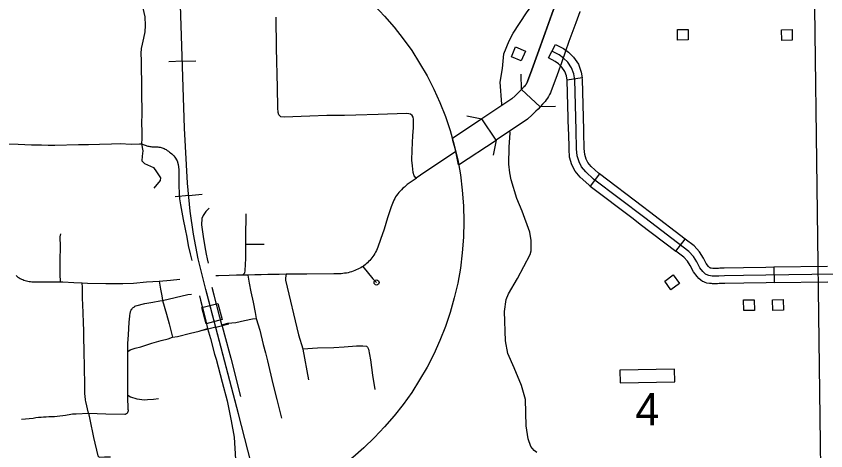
# Model space of a CAD drawing. Extents: x -19 to 366, y -4 to 359.
# Drawn here: x 158.742 to 160.247, y 176.172 to 176.98 of the extents above; entities that cross this region are included whole.
import ezdxf

# ---------------------------------------------------------------- set-up
doc = ezdxf.new("R2010")
doc.units = 0
for name, color, linetype in [('Level 10', 7, 'Continuous'), ('Level 31', 7, 'Continuous'), ('Level 32', 7, 'Continuous'), ('Level 35', 7, 'Continuous'), ('Level 37', 7, 'Continuous'), ('Level 40', 7, 'Continuous'), ('Level 5', 7, 'Continuous'), ('Level 56', 7, 'Continuous'), ('Level 57', 7, 'Continuous'), ('Level 60', 7, 'Continuous'), ('Level 63', 7, 'Continuous')]:
    doc.layers.add(name, color=color, linetype=linetype)

msp = doc.modelspace()

# ---------------------------------------------------------------- linework, layer by layer
at = {"layer": 'Level 10'}
for p, q in [((159.6685, 176.8312), (159.6694, 176.8321)), ((159.7155, 176.8115), (159.6811, 176.844)), ((159.6336, 176.7497), (159.6073, 176.7891)), ((159.702, 176.7978), (159.7011, 176.7969)), ((159.485, 176.6787), (159.4849, 176.6786)), ((159.3865, 176.5153), (159.3858, 176.5148)), ((159.2437, 176.5005), (159.2303, 176.5002))]:
    msp.add_line(p, q, dxfattribs=at)
for points in [[(159.7461, 177.0075), (159.7452, 177.0055), (159.7374, 176.9838), (159.7247, 176.9489), (159.7105, 176.9095), (159.7002, 176.8802), (159.6922, 176.8584), (159.6916, 176.857), (159.691, 176.8558), (159.6905, 176.8547), (159.6898, 176.8537), (159.689, 176.8526), (159.6883, 176.8516), (159.6875, 176.8507), (159.6859, 176.8492), (159.6811, 176.844)], [(159.6811, 176.844), (159.6859, 176.8492), (159.6875, 176.8507), (159.6883, 176.8516), (159.689, 176.8526), (159.6898, 176.8537), (159.6905, 176.8547), (159.691, 176.8558), (159.6916, 176.857), (159.6922, 176.8584), (159.7002, 176.8802), (159.7105, 176.9095), (159.7247, 176.9489), (159.7374, 176.9838), (159.7452, 177.0055), (159.7461, 177.0075)], [(159.7897, 176.989), (159.7893, 176.9882), (159.7819, 176.9677), (159.7692, 176.9328), (159.7551, 176.8936), (159.7447, 176.8642), (159.7363, 176.8411), (159.7349, 176.8377), (159.7332, 176.8343), (159.7313, 176.8308), (159.7293, 176.8275), (159.7271, 176.8244), (159.7247, 176.8213), (159.7221, 176.8184), (159.72, 176.8163), (159.7155, 176.8115)], [(159.7897, 176.989), (159.7893, 176.9882), (159.7819, 176.9677), (159.7692, 176.9328), (159.7551, 176.8936), (159.7447, 176.8642), (159.7363, 176.8411), (159.7349, 176.8377), (159.7332, 176.8343), (159.7313, 176.8308), (159.7293, 176.8275), (159.7271, 176.8244), (159.7247, 176.8213), (159.7221, 176.8184), (159.72, 176.8163), (159.7155, 176.8115)], [(159.6694, 176.8321), (159.6629, 176.8262), (159.6073, 176.7891)], [(159.6811, 176.844), (159.6778, 176.8405), (159.674, 176.8368), (159.6685, 176.8312)], [(159.7155, 176.8115), (159.7117, 176.8075), (159.7075, 176.8033), (159.702, 176.7978)], [(159.6073, 176.7891), (159.5526, 176.7527)], [(159.7011, 176.7969), (159.692, 176.7887), (159.6336, 176.7497)], [(159.5641, 176.7035), (159.6336, 176.7497)], [(159.5589, 176.7284), (159.4933, 176.6847), (159.485, 176.6787)], [(159.4849, 176.6786), (159.4687, 176.6669), (159.4659, 176.6647), (159.4632, 176.6624), (159.4606, 176.6601), (159.458, 176.6576), (159.4556, 176.6551), (159.4532, 176.6524), (159.4509, 176.6497), (159.4488, 176.647), (159.4469, 176.644), (159.4453, 176.6411), (159.4437, 176.638), (159.4422, 176.635), (159.4409, 176.6318), (159.4397, 176.6286), (159.4386, 176.6254), (159.4376, 176.6221), (159.432, 176.6051), (159.4256, 176.5843), (159.419, 176.5647), (159.4138, 176.5507), (159.4126, 176.5476), (159.4112, 176.5446), (159.4097, 176.5416), (159.4081, 176.5387), (159.4064, 176.5359), (159.4046, 176.5331), (159.4028, 176.5307), (159.4009, 176.5283), (159.3989, 176.526), (159.3968, 176.5238), (159.3946, 176.5218), (159.3924, 176.5197), (159.3901, 176.5178), (159.3877, 176.516), (159.3865, 176.5153)], [(159.2303, 176.5002), (159.2093, 176.4997), (159.1973, 176.4995), (159.1851, 176.4991), (159.1721, 176.4989), (159.1623, 176.4988)], [(159.3858, 176.5148), (159.385, 176.5143), (159.3823, 176.5126), (159.3795, 176.5111), (159.3767, 176.5097), (159.3738, 176.5083), (159.3709, 176.5071), (159.3679, 176.506), (159.3649, 176.505), (159.3618, 176.5041), (159.3587, 176.5033), (159.3555, 176.5027), (159.3522, 176.5022), (159.3489, 176.5017), (159.3456, 176.5014), (159.3423, 176.5012), (159.339, 176.5011), (159.3357, 176.5011), (159.3324, 176.5012), (159.2821, 176.5007), (159.2437, 176.5005)], [(159.1623, 176.4988), (159.151, 176.4986), (159.1378, 176.4983), (159.118, 176.4976), (159.1127, 176.4972)], [(159.0822, 176.4603), (159.0843, 176.4522), (159.0916, 176.424), (159.0943, 176.4133), (159.0976, 176.3997)], [(159.0976, 176.3997), (159.1026, 176.3811), (159.1105, 176.3518), (159.1131, 176.3424), (159.1244, 176.2996), (159.1336, 176.2654), (159.1414, 176.2277), (159.1468, 176.1975), (159.1496, 176.156), (159.1533, 176.1035), (159.1566, 176.0686), (159.1593, 176.0515)]]:
    msp.add_lwpolyline(points, dxfattribs=at)
msp.add_arc((159.0059, 176.5984), 0.568, 10.6631, 15.7628, dxfattribs=at)
at = {"layer": 'Level 31'}
for p, q in [((159.7311, 176.9024), (159.7442, 176.9276)), ((159.7937, 176.8655), (159.7656, 176.8612)), ((159.8261, 176.6869), (159.8089, 176.6643)), ((159.9681, 176.5432), (159.9853, 176.5658)), ((159.1679, 176.556), (159.2029, 176.556)), ((160.15, 176.5133), (160.1504, 176.4849))]:
    msp.add_line(p, q, dxfattribs=at)
for points in [[(159.485, 176.6787), (159.4814, 176.6835), (159.4794, 176.6895), (159.4781, 176.7019), (159.4774, 176.7123), (159.4775, 176.7308), (159.4788, 176.7585), (159.48, 176.7723), (159.4804, 176.7842), (159.4804, 176.7887), (159.4798, 176.7923), (159.4775, 176.7956), (159.4749, 176.7979), (159.4713, 176.7987), (159.4673, 176.799), (159.4147, 176.797), (159.3731, 176.7958), (159.3518, 176.7957), (159.319, 176.7953), (159.2874, 176.794), (159.2396, 176.7925), (159.2339, 176.7932), (159.23, 176.7969), (159.2284, 176.8013), (159.2278, 176.8095), (159.2272, 176.8476), (159.2253, 176.9204), (159.2249, 176.9782)], [(159.7442, 176.9276), (159.7588, 176.9199), (159.7682, 176.9129), (159.7777, 176.9037), (159.7867, 176.8906), (159.7921, 176.8762), (159.7937, 176.8655)], [(160.0229, 176.5006), (160.0206, 176.5028), (160.018, 176.5054), (160.0125, 176.5126), (160.0069, 176.5234), (160.0007, 176.5335), (159.9923, 176.5426), (159.9104, 176.605), (159.8151, 176.6774), (159.8005, 176.6908), (159.7926, 176.7), (159.7881, 176.7091), (159.7845, 176.7205), (159.7835, 176.7336), (159.7828, 176.7679), (159.7799, 176.8619), (159.7783, 176.8726), (159.774, 176.8841), (159.7669, 176.8945), (159.759, 176.902), (159.7512, 176.9079), (159.7376, 176.915)], [(159.7656, 176.8612), (159.7644, 176.8691), (159.7613, 176.8775), (159.756, 176.8853), (159.7498, 176.8912), (159.7436, 176.8958), (159.7311, 176.9024)], [(159.7687, 176.7631), (159.7686, 176.7675), (159.7657, 176.8606), (159.7656, 176.8612)], [(159.7971, 176.7637), (159.797, 176.7682), (159.7941, 176.8632), (159.7937, 176.8655)], [(159.8089, 176.6643), (159.806, 176.6665), (159.7902, 176.6809), (159.7807, 176.6921), (159.7748, 176.7038), (159.7704, 176.7178), (159.7693, 176.7329), (159.7687, 176.7631)], [(159.8261, 176.6869), (159.8242, 176.6884), (159.8107, 176.7007), (159.8045, 176.7079), (159.8013, 176.7144), (159.7985, 176.7232), (159.7977, 176.7343), (159.7971, 176.7637)], [(158.7236, 176.7429), (158.7451, 176.7421), (158.7703, 176.741), (158.7889, 176.7407), (158.8011, 176.7402), (158.8132, 176.7404), (158.8578, 176.7415), (158.8759, 176.7417), (158.8968, 176.7423), (158.9187, 176.7429), (158.935, 176.7432), (158.9555, 176.7424), (158.9708, 176.7428), (158.9747, 176.7429)], [(158.9747, 176.7429), (158.9764, 176.7421), (158.9779, 176.7414), (158.9797, 176.7407), (158.9813, 176.7402), (158.983, 176.7396), (158.9847, 176.7391), (158.9863, 176.7387), (158.9881, 176.7383), (158.9899, 176.7379), (158.9918, 176.7376), (158.9936, 176.7374), (158.9957, 176.7372), (158.9976, 176.7371), (158.9992, 176.737), (159.0009, 176.737), (159.0031, 176.7371), (159.0051, 176.737), (159.0071, 176.7368), (159.0091, 176.7365), (159.0111, 176.7361), (159.013, 176.7355), (159.0149, 176.7348), (159.0167, 176.734), (159.0185, 176.7331), (159.0203, 176.732), (159.0225, 176.7306), (159.0247, 176.7291), (159.0268, 176.7275), (159.0288, 176.7258), (159.0308, 176.724), (159.0327, 176.7222), (159.0346, 176.7203), (159.0363, 176.7183), (159.0408, 176.7115), (159.0426, 176.7046), (159.0435, 176.7003), (159.044, 176.6947), (159.0442, 176.6897), (159.0442, 176.6818), (159.0441, 176.6708), (159.0442, 176.6632), (159.0445, 176.6524), (159.0453, 176.6405), (159.0469, 176.6294), (159.0519, 176.6019), (159.0558, 176.5839), (159.0587, 176.5692), (159.0615, 176.5537), (159.0652, 176.5384), (159.0679, 176.5261)], [(159.9057, 176.6264), (159.8261, 176.6869)], [(159.8089, 176.6643), (159.8885, 176.6038)], [(159.1003, 176.6234), (159.0944, 176.6168), (159.0891, 176.6094), (159.0867, 176.6038), (159.0863, 176.5922), (159.0894, 176.5705), (159.0924, 176.5515), (159.095, 176.5378), (159.0968, 176.5288), (159.0985, 176.5213)], [(159.9853, 176.5658), (159.919, 176.6163), (159.9057, 176.6264)], [(159.1685, 176.6124), (159.1679, 176.5685), (159.1679, 176.5644)], [(159.8885, 176.6038), (159.9018, 176.5937), (159.9681, 176.5432)], [(159.1679, 176.5644), (159.1679, 176.556)], [(160.0495, 176.5114), (160.0471, 176.5113), (160.0442, 176.5111), (160.0418, 176.511), (160.0391, 176.5111), (160.0378, 176.5111), (160.0365, 176.5112), (160.0338, 176.5115), (160.0323, 176.5117), (160.0317, 176.512), (160.0315, 176.5121), (160.0307, 176.5129), (160.0287, 176.5148), (160.0245, 176.5203), (160.0193, 176.5304), (160.0121, 176.5421), (160.0018, 176.5532), (159.9853, 176.5658)], [(159.1679, 176.556), (159.1678, 176.5297), (159.1669, 176.5074), (159.1659, 176.5024), (159.1623, 176.4988)], [(160.0509, 176.483), (160.0487, 176.4829), (160.0455, 176.4827), (160.0419, 176.4826), (160.0382, 176.4827), (160.0361, 176.4828), (160.034, 176.4829), (160.0303, 176.4833), (160.0254, 176.484), (160.0222, 176.4852), (160.0199, 176.4861), (160.0176, 176.4872), (160.0142, 176.4892), (160.0106, 176.4928), (160.0074, 176.496), (160.0005, 176.505), (159.9946, 176.5164), (159.9894, 176.5249), (159.9827, 176.5321), (159.9681, 176.5432)], [(159.2437, 176.5005), (159.2421, 176.4939), (159.2425, 176.4894), (159.2663, 176.3875), (159.2742, 176.3615)], [(159.3861, 176.515), (159.4049, 176.492), (159.4116, 176.485)], [(160.2631, 176.5007), (160.1354, 176.4989), (160.0939, 176.498), (160.0584, 176.4976), (160.0479, 176.4971), (160.0449, 176.4969), (160.0419, 176.4968), (160.0387, 176.4969), (160.037, 176.4969), (160.0352, 176.4971), (160.0321, 176.4974), (160.0289, 176.4979), (160.0273, 176.4984), (160.0258, 176.4991), (160.0243, 176.4998), (160.0229, 176.5006)], [(160.15, 176.5133), (160.1352, 176.5131), (160.0937, 176.5122), (160.0579, 176.5118), (160.0495, 176.5114)], [(160.25, 176.5147), (160.15, 176.5133)], [(158.7414, 176.4981), (158.7429, 176.4966), (158.7449, 176.4952), (158.7471, 176.4938), (158.7493, 176.4926), (158.7515, 176.4915), (158.7538, 176.4905), (158.7561, 176.4896), (158.7585, 176.4888), (158.7609, 176.4881), (158.7634, 176.4876), (158.7659, 176.4871), (158.7683, 176.4868), (158.7708, 176.4866), (158.7793, 176.4864), (158.7938, 176.4865), (158.8094, 176.4862), (158.8236, 176.4861)], [(158.8236, 176.4861), (158.8286, 176.486), (158.849, 176.4848), (158.8644, 176.4843)], [(158.8644, 176.4843), (158.8745, 176.4841), (158.9086, 176.4832), (158.9239, 176.4829), (158.9397, 176.4833), (158.9596, 176.4839), (158.9838, 176.486), (159.0072, 176.4873)], [(159.0072, 176.4873), (159.0288, 176.4897), (159.0456, 176.4912)], [(159.0072, 176.4873), (159.01, 176.4728), (159.0124, 176.4601), (159.0136, 176.4517)], [(159.1721, 176.4989), (159.1746, 176.4839), (159.178, 176.4679), (159.1823, 176.4487), (159.1861, 176.4296), (159.1879, 176.4183)], [(160.1504, 176.4849), (160.2504, 176.4863)], [(158.8761, 176.2424), (158.8712, 176.264), (158.8708, 176.2664), (158.8703, 176.2691), (158.8699, 176.2718), (158.8696, 176.2746), (158.8694, 176.2774), (158.8694, 176.2803), (158.8694, 176.2823), (158.8694, 176.2844), (158.8689, 176.3374), (158.8683, 176.3476), (158.8678, 176.3655), (158.8675, 176.3759), (158.8677, 176.3872), (158.8675, 176.3963), (158.867, 176.4093), (158.8664, 176.4294), (158.8652, 176.4566), (158.8648, 176.4758), (158.8644, 176.4843)], [(159.124, 176.4062), (159.1202, 176.4205), (159.1096, 176.4615), (159.1057, 176.4757)], [(160.1504, 176.4849), (160.1357, 176.4847), (160.0942, 176.4838), (160.0588, 176.4834), (160.0509, 176.483)], [(159.0136, 176.4517), (159.0607, 176.4627), (159.0677, 176.4634)], [(158.9492, 176.3567), (158.949, 176.3632), (158.9493, 176.3714), (158.9504, 176.3875), (158.9512, 176.3998), (158.9518, 176.4112), (158.9528, 176.4227), (158.9536, 176.4286), (158.9539, 176.43), (158.9543, 176.4313), (158.9548, 176.4327), (158.9555, 176.4339), (158.9562, 176.4352), (158.9571, 176.4363), (158.958, 176.4374), (158.959, 176.4384), (158.9601, 176.4393), (158.9613, 176.4401), (158.9625, 176.4408), (158.9638, 176.4415), (158.9806, 176.4458), (158.9958, 176.4488), (159.0089, 176.451), (159.0136, 176.4517)], [(159.0136, 176.4517), (159.0211, 176.426), (159.026, 176.408), (159.0323, 176.3832)], [(159.124, 176.4062), (159.1351, 176.4093), (159.15, 176.411), (159.1659, 176.4146), (159.181, 176.4173), (159.1879, 176.4183)], [(159.1879, 176.4183), (159.1944, 176.3962), (159.201, 176.3697), (159.2051, 176.3543), (159.2086, 176.3392), (159.219, 176.2967), (159.2263, 176.2674), (159.2351, 176.2326)], [(159.0323, 176.3832), (159.0418, 176.3848), (159.0655, 176.3907), (159.0817, 176.3949), (159.0976, 176.3997)], [(159.124, 176.4062), (159.129, 176.3876), (159.1405, 176.3446), (159.1587, 176.2732)], [(158.9492, 176.3567), (158.9538, 176.3599), (158.963, 176.3628), (158.9735, 176.3657), (158.9827, 176.3683), (158.9941, 176.3722), (159.0114, 176.3771), (159.0241, 176.3806), (159.0323, 176.3832)], [(159.2742, 176.3615), (159.3015, 176.3634), (159.3319, 176.3642), (159.3516, 176.3656), (159.3743, 176.3673), (159.3861, 176.3671), (159.3929, 176.3666), (159.3949, 176.365), (159.3967, 176.3613), (159.4002, 176.3415), (159.4041, 176.3131), (159.4085, 176.286)], [(158.9492, 176.2755), (158.949, 176.2984), (158.949, 176.3265), (158.9489, 176.3399), (158.949, 176.3412), (158.9491, 176.3501), (158.9492, 176.3567)], [(159.2742, 176.3615), (159.2742, 176.3612), (159.2853, 176.3039)], [(158.8761, 176.2424), (158.908, 176.2412), (158.9434, 176.2404), (158.9441, 176.2405), (158.9449, 176.2406), (158.9455, 176.2408), (158.9462, 176.2411), (158.947, 176.2415), (158.9478, 176.2421), (158.9484, 176.2427), (158.949, 176.2434), (158.9494, 176.2441), (158.9498, 176.245), (158.95, 176.2458), (158.9502, 176.2467), (158.9502, 176.2477), (158.9502, 176.2481), (158.9501, 176.2487), (158.9493, 176.2735), (158.9492, 176.2755)], [(158.9492, 176.2755), (158.9542, 176.2728), (158.9661, 176.2691), (158.9803, 176.267), (158.9855, 176.2676), (158.9968, 176.268), (159.0061, 176.2692)], [(158.7516, 176.2313), (158.7735, 176.2332), (158.7783, 176.2339), (158.7831, 176.2345), (158.7878, 176.235), (158.7926, 176.2354), (158.7974, 176.2356), (158.8022, 176.2357), (158.8075, 176.2359), (158.8127, 176.2363), (158.8179, 176.2367), (158.8231, 176.2373), (158.8283, 176.2379), (158.8335, 176.2387), (158.8367, 176.2393), (158.84, 176.2399), (158.8433, 176.2403), (158.8466, 176.2407), (158.8499, 176.241), (158.8532, 176.2412), (158.8761, 176.2424)], [(158.8761, 176.2424), (158.8784, 176.2306), (158.8853, 176.1972), (158.8933, 176.163), (158.8961, 176.1603), (158.9056, 176.1611), (158.9167, 176.161)]]:
    msp.add_lwpolyline(points, dxfattribs=at)
msp.add_circle((159.4116, 176.485), 0.00473, dxfattribs=at)
at = {"layer": 'Level 32'}
for points in [[(158.9773, 176.9947), (158.9809, 176.979), (158.9813, 176.9625), (158.981, 176.9508), (158.9784, 176.939), (158.9757, 176.9282), (158.9742, 176.9202), (158.9736, 176.9105), (158.9738, 176.8976), (158.9739, 176.8842), (158.9746, 176.8564), (158.9746, 176.8436), (158.9747, 176.8335), (158.9751, 176.8052), (158.9752, 176.7953), (158.9749, 176.7842), (158.9755, 176.7625), (158.9754, 176.7524), (158.9747, 176.7429)], [(158.9747, 176.7429), (158.977, 176.7297), (158.9756, 176.7197), (158.9751, 176.7115), (158.9799, 176.706), (158.9972, 176.6987), (159.0027, 176.6906), (159.0102, 176.6798), (159.0093, 176.6745), (158.9976, 176.6602)], [(158.8243, 176.5757), (158.823, 176.5698), (158.8233, 176.5517), (158.8229, 176.5262), (158.8229, 176.5007), (158.8236, 176.4861)]]:
    msp.add_lwpolyline(points, dxfattribs=at)
at = {"layer": 'Level 35'}
for points in [[(159.6482, 176.91), (159.6578, 176.9345), (159.6654, 176.9485), (159.6903, 176.9865), (159.7109, 177.0145), (159.7214, 177.0396), (159.7239, 177.0503), (159.7261, 177.0882), (159.728, 177.1242), (159.7295, 177.1317), (159.733, 177.1412), (159.7393, 177.1513), (159.7538, 177.1644), (159.7757, 177.1818), (159.7811, 177.1885), (159.7885, 177.204), (159.7917, 177.2135), (159.7936, 177.2266), (159.7931, 177.2366), (159.7892, 177.2464), (159.7828, 177.2538), (159.7692, 177.2638), (159.7339, 177.2847), (159.6921, 177.289)], [(159.6447, 176.8153), (159.6446, 176.8165), (159.6415, 176.8576), (159.6457, 176.8825), (159.6482, 176.91)], [(159.7092, 176.1688), (159.7044, 176.1725), (159.6986, 176.18), (159.6934, 176.1947), (159.6894, 176.2189), (159.6882, 176.2675), (159.6809, 176.2937), (159.6673, 176.3265), (159.6556, 176.3534), (159.6511, 176.3767), (159.6492, 176.4311), (159.6526, 176.4537), (159.6566, 176.4637), (159.6735, 176.4925), (159.697, 176.5369), (159.6988, 176.5441), (159.699, 176.5631), (159.6963, 176.5784), (159.6822, 176.6176), (159.6721, 176.6412), (159.6619, 176.6761), (159.659, 176.6891), (159.6572, 176.7047), (159.6578, 176.7369), (159.6598, 176.763), (159.6598, 176.7654)]]:
    msp.add_lwpolyline(points, dxfattribs=at)
at = {"layer": 'Level 37'}
for points in [[(159.6811, 176.844), (159.6803, 176.8724)], [(159.7439, 176.8123), (159.7155, 176.8115)], [(159.5794, 176.7947), (159.6073, 176.7891)], [(159.6336, 176.7497), (159.628, 176.7219)]]:
    msp.add_lwpolyline(points, dxfattribs=at)
at = {"layer": 'Level 40'}
for p, q in [((159.0507, 176.8963), (159.0257, 176.8954)), ((159.0507, 176.8963), (159.0756, 176.8971)), ((159.0623, 176.6466), (159.0374, 176.6441)), ((159.0623, 176.6466), (159.0871, 176.6491)), ((159.1127, 176.4021), (159.0885, 176.3958)), ((159.1127, 176.4021), (159.1369, 176.4084))]:
    msp.add_line(p, q, dxfattribs=at)
for points in [[(159.0801, 176.5291), (159.0713, 176.5749), (159.0651, 176.6176), (159.06, 176.6696), (159.0548, 176.7721), (159.0446, 177.0774), (159.0363, 177.3128), (159.0363, 177.3596), (159.0389, 177.4034), (159.0466, 177.4734), (159.0543, 177.5285), (159.0677, 177.5903), (159.0837, 177.6583), (159.1526, 177.9528), (159.2221, 178.2473), (159.2345, 178.3035), (159.2442, 178.3596), (159.2499, 178.4147), (159.2545, 178.4646), (159.2566, 178.5285), (159.2556, 178.5944), (159.2483, 178.6706)], [(159.2303, 175.9467), (159.1547, 176.2412), (159.0945, 176.4719), (159.0801, 176.5291), (159.0713, 176.5749), (159.0651, 176.6176), (159.06, 176.6696), (159.0548, 176.7721), (159.0446, 177.0774), (159.0363, 177.3128), (159.0363, 177.3596), (159.0389, 177.4034), (159.0466, 177.4734), (159.0543, 177.5285), (159.0677, 177.5903), (159.0837, 177.6583), (159.1526, 177.9528)], [(159.7322, 173.9801), (159.6801, 174.1815), (159.6029, 174.4802), (159.5293, 174.7686), (159.4557, 175.0621), (159.3791, 175.3597), (159.3075, 175.646), (159.2303, 175.9467), (159.1547, 176.2412), (159.0962, 176.4653)]]:
    msp.add_lwpolyline(points, dxfattribs=at)
msp.add_lwpolyline([(159.0868, 176.4384), (159.1167, 176.4462), (159.1245, 176.4163), (159.0946, 176.4085)], close=True, dxfattribs=at)
at = {"layer": 'Level 5'}
msp.add_lwpolyline([(160.2255, 176.9964), (160.2386, 175.9964)], dxfattribs=at)
at = {"layer": 'Level 56'}
for points in [[(159.9711, 176.9355), (159.9708, 176.9552), (159.9906, 176.9555), (159.9909, 176.9358)], [(160.1646, 176.9349), (160.1642, 176.9546), (160.184, 176.955), (160.1844, 176.9352)], [(159.6698, 176.9228), (159.6881, 176.9152), (159.6805, 176.8969), (159.6623, 176.9045)], [(159.9746, 176.483), (159.9585, 176.4716), (159.9471, 176.4877), (159.9632, 176.4991)], [(160.0942, 176.4329), (160.0938, 176.4527), (160.1136, 176.453), (160.1139, 176.4333)], [(160.1479, 176.4331), (160.1476, 176.4528), (160.1673, 176.4532), (160.1677, 176.4335)]]:
    msp.add_lwpolyline(points, close=True, dxfattribs=at)
at = {"layer": 'Level 57'}
for p, q in [((159.9655, 176.3239), (159.8637, 176.322)), ((159.8637, 176.322), (159.8641, 176.2983)), ((159.9659, 176.3002), (159.9655, 176.3239)), ((159.8641, 176.2983), (159.9659, 176.3002))]:
    msp.add_line(p, q, dxfattribs=at)
at = {"layer": 'Level 60'}
for points in [[(168.7902, 2.2442), (168.5607, 10.8615), (168.3304, 19.479), (168.0993, 28.0965), (167.8673, 36.7142), (167.6346, 45.3321), (167.4011, 53.95), (167.1668, 62.5681), (166.9316, 71.1863), (166.6957, 79.8047), (166.459, 88.4232), (166.2215, 97.0418), (165.9832, 105.6605), (165.7441, 114.2794), (165.5043, 122.8984), (165.2636, 131.5176), (165.0221, 140.1368), (164.7799, 148.7563), (164.5369, 157.3758), (164.2931, 165.9955), (164.0485, 174.6153), (163.8031, 183.2352), (163.5569, 191.8553), (163.31, 200.4755), (163.0623, 209.0959), (162.8138, 217.7164), (162.5645, 226.337), (162.3145, 234.9577), (162.0637, 243.5786), (161.8121, 252.1997), (161.5597, 260.8208), (161.3066, 269.4421), (161.0527, 278.0636), (160.798, 286.6851), (160.5426, 295.3068), (160.2864, 303.9287), (160.0294, 312.5507), (159.7717, 321.1728), (159.5132, 329.7951), (159.2539, 338.4175), (158.9939, 347.04)], [(161.4532, 2.0533), (161.2336, 10.6702), (161.0133, 19.2873), (160.7922, 27.9044), (160.5704, 36.5217), (160.3478, 45.1392), (160.1245, 53.7568), (159.9003, 62.3745), (159.6754, 70.9923), (159.4498, 79.6103), (159.2234, 88.2284), (158.9962, 96.8466), (158.7683, 105.465), (158.5396, 114.0835), (158.3102, 122.7022), (158.08, 131.321), (157.849, 139.9399), (157.6173, 148.559), (157.3849, 157.1782), (157.1517, 165.7975), (156.9177, 174.417), (156.683, 183.0366), (156.511, 189.3363)], [(0, 172.2839), (7.1335, 172.2883), (14.267, 172.3015), (21.4005, 172.3236), (28.5339, 172.3544), (35.6673, 172.3941), (42.8006, 172.4426), (49.9339, 172.4999), (57.0671, 172.566), (64.2002, 172.6409), (71.3332, 172.7246), (78.4661, 172.8172), (85.5989, 172.9186), (92.7315, 173.0287), (99.8641, 173.1477), (106.9964, 173.2755), (114.1286, 173.4122), (121.2606, 173.5576), (128.3925, 173.7119), (135.5241, 173.8749), (142.6555, 174.0468), (149.7867, 174.2275), (156.9177, 174.417), (164.0485, 174.6153), (171.179, 174.8224), (178.3092, 175.0383), (185.4392, 175.2631), (192.5688, 175.4966), (199.6982, 175.739), (206.8273, 175.9902), (213.9561, 176.2502), (221.0845, 176.5189), (228.2126, 176.7965), (235.3404, 177.083), (242.4677, 177.3782), (249.5948, 177.6822), (256.7214, 177.995), (263.8476, 178.3167), (270.9735, 178.6471), (278.0989, 178.9863), (285.2239, 179.3344), (292.3485, 179.6912), (299.4726, 180.0569), (306.5963, 180.4314), (313.7195, 180.8146), (320.8422, 181.2067), (327.9644, 181.6076), (335.0862, 182.0172), (342.2074, 182.4357)]]:
    msp.add_spline(points, degree=3, dxfattribs=at)
at = {"layer": 'Level 63'}
msp.add_circle((159.0059, 176.5984), 0.568, dxfattribs=at)

# ---------------------------------------------------------------- texts
at = {"layer": 'Level 57'}
msp.add_text('4', height=0.06, dxfattribs=at).set_placement((159.8927, 176.2197))

doc.saveas('drawing.dxf')
